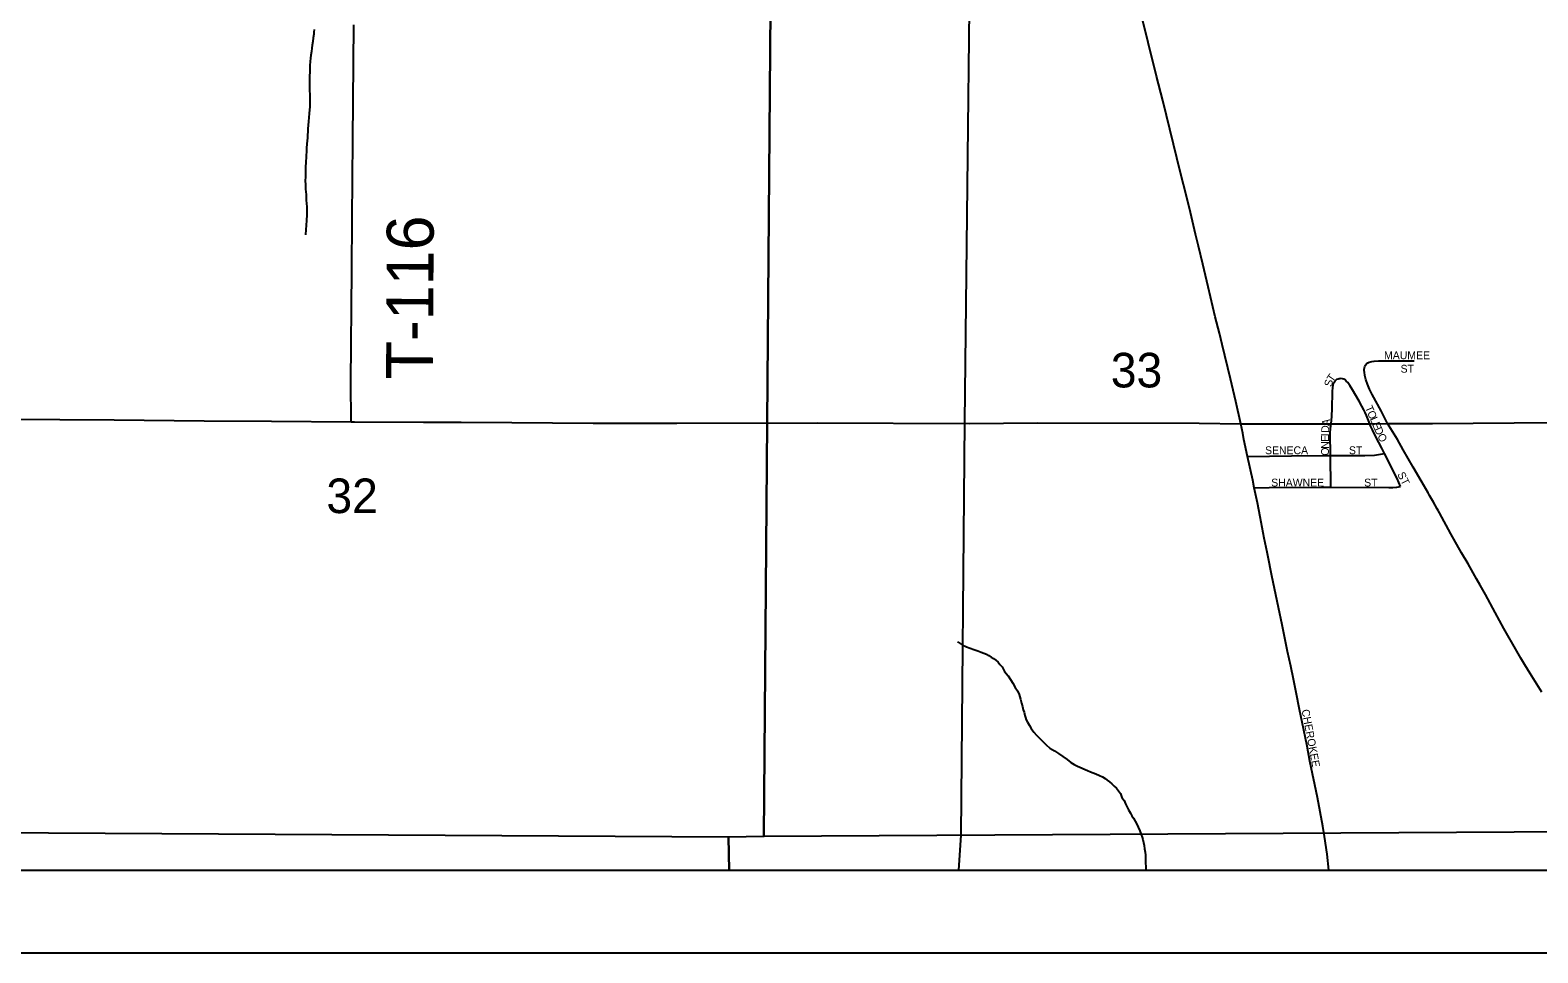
# Model space of a CAD drawing. Extents: x -17 to 88, y -5 to 22.
# Drawn here: x 3.825 to 5.65, y 14 to 15.117 of the extents above; entities that cross this region are included whole.
import ezdxf

# ---------------------------------------------------------------- set-up
doc = ezdxf.new("R2010")
doc.units = 0
for name, color, linetype in [('GM_X_City_Street', 7, 'Continuous'), ('GM_X_City_Street_Text', 7, 'Continuous'), ('GM_X_Corporation', 7, 'Continuous'), ('GM_X_Minor_River', 7, 'Continuous'), ('GM_X_Section', 7, 'Continuous'), ('GM_X_Section_Text', 7, 'Continuous'), ('GM_X_State_Route', 7, 'Continuous'), ('GM_X_Township', 7, 'Continuous'), ('GM_X_Township_Road', 7, 'Continuous'), ('GM_X_Township_Road_Text', 7, 'Continuous'), ('SH_Data', 7, 'Continuous')]:
    doc.layers.add(name, color=color, linetype=linetype)

msp = doc.modelspace()

# ---------------------------------------------------------------- linework, layer by layer
at = {"layer": 'GM_X_City_Street'}
for points in [[(5.2909, 14.6402), (5.285, 14.6673), (5.2783, 14.6945), (5.2683, 14.7362), (5.2649, 14.75), (5.26, 14.7699), (5.2515, 14.8062), (5.2449, 14.8334), (5.2397, 14.8551), (5.2362, 14.8696), (5.2298, 14.8962), (5.2252, 14.9156), (5.2179, 14.9439), (5.1963, 15.0314), (5.1889, 15.0609), (5.1788, 15.1019), (5.1663, 15.152)], [(5.4404, 14.7064), (5.4406, 14.708), (5.4411, 14.7098), (5.442, 14.7114), (5.4432, 14.7128), (5.4447, 14.7139), (5.4463, 14.7147), (5.4493, 14.7156), (5.4524, 14.7161), (5.4574, 14.7165), (5.4667, 14.7165), (5.491, 14.7163), (5.5009, 14.7165)], [(5.4002, 14.6401), (5.4011, 14.6493), (5.4015, 14.6593), (5.4019, 14.6786), (5.4023, 14.6849), (5.4026, 14.6868), (5.4032, 14.6894), (5.4041, 14.6912), (5.405, 14.6923), (5.406, 14.6932), (5.4072, 14.6942), (5.4086, 14.6948), (5.4101, 14.6951), (5.4113, 14.6952)], [(5.4471, 14.6402), (5.4429, 14.6505), (5.4414, 14.654), (5.4398, 14.6573), (5.4375, 14.6618), (5.4341, 14.6678), (5.4262, 14.6812), (5.4229, 14.6865), (5.4203, 14.6901), (5.4186, 14.692), (5.4172, 14.6933), (5.4154, 14.6944), (5.4139, 14.6949), (5.4113, 14.6952)], [(5.4683, 14.6407), (5.4644, 14.6486), (5.4607, 14.6559), (5.45, 14.6756), (5.4467, 14.6823), (5.4443, 14.6881), (5.4423, 14.694), (5.4411, 14.6989), (5.4405, 14.7026), (5.4404, 14.7044), (5.4404, 14.7064)], [(5.2989, 14.6007), (5.2947, 14.6212), (5.2932, 14.6291), (5.2909, 14.6402)], [(5.3994, 14.6018), (5.3992, 14.6289), (5.3996, 14.6345), (5.4002, 14.6401)], [(5.4647, 14.6045), (5.4614, 14.6107), (5.4543, 14.6244), (5.4503, 14.6328), (5.448, 14.6379), (5.4471, 14.6402)], [(5.6555, 14.3153), (5.6473, 14.3285), (5.6413, 14.338), (5.6347, 14.3485), (5.6299, 14.3565), (5.625, 14.3651), (5.6094, 14.3927), (5.5989, 14.4117), (5.587, 14.4336), (5.5805, 14.4449), (5.5763, 14.4525), (5.566, 14.4709), (5.5581, 14.4843), (5.5453, 14.5071), (5.5313, 14.5326), (5.5298, 14.5354), (5.5286, 14.5375), (5.524, 14.5456), (5.5193, 14.5536), (5.5175, 14.5567), (5.5091, 14.5711), (5.4995, 14.5878), (5.4876, 14.6089), (5.4805, 14.6213), (5.4683, 14.6407)], [(5.3994, 14.6018), (5.4223, 14.6019), (5.4409, 14.6019), (5.4527, 14.6025), (5.4576, 14.6033), (5.4647, 14.6045)], [(5.4844, 14.5644), (5.48, 14.574), (5.4758, 14.5825), (5.471, 14.5925), (5.4647, 14.6045)], [(5.2989, 14.6007), (5.3521, 14.6017), (5.3943, 14.6018), (5.3994, 14.6018)], [(5.3072, 14.5628), (5.3053, 14.5721), (5.2989, 14.6007)], [(5.3999, 14.5636), (5.3994, 14.6018)], [(5.3072, 14.5628), (5.3252, 14.563), (5.3884, 14.5636), (5.3999, 14.5636)], [(5.3973, 14.1), (5.3953, 14.1195), (5.3923, 14.141), (5.3902, 14.1533), (5.3836, 14.1881), (5.3746, 14.2319), (5.3711, 14.2502), (5.365, 14.2793), (5.3619, 14.2945), (5.3578, 14.3152), (5.3546, 14.3311), (5.3513, 14.3469), (5.3475, 14.3645), (5.3408, 14.3968), (5.3364, 14.4181), (5.3285, 14.4564), (5.3269, 14.4643), (5.3251, 14.4728), (5.3226, 14.485), (5.3192, 14.502), (5.3144, 14.5276), (5.3109, 14.5447), (5.3072, 14.5628)], [(5.3999, 14.5636), (5.47, 14.563), (5.4748, 14.5632), (5.4798, 14.5637), (5.4844, 14.5644)]]:
    msp.add_lwpolyline(points, dxfattribs=at)
at = {"layer": 'GM_X_Corporation'}
msp.add_line((4.9493, 14.1), (5.965, 14.1), dxfattribs=at)
msp.add_lwpolyline([(5.965, 14.1), (5.9489, 15.6444), (4.9691, 15.6482), (4.9655, 15.4635), (4.9562, 14.6428), (4.9518, 14.1423), (4.9493, 14.1)], dxfattribs=at)
at = {"layer": 'GM_X_Minor_River'}
for points in [[(4.1691, 15.1174), (4.1687, 15.1143), (4.1687, 15.1117), (4.1679, 15.1075), (4.1675, 15.1029), (4.1668, 15.0987), (4.1664, 15.0949), (4.166, 15.0908), (4.1652, 15.0866), (4.1648, 15.0828), (4.1644, 15.0786), (4.164, 15.074), (4.1637, 15.0698), (4.1637, 15.0656)], [(4.1637, 15.0656), (4.1636, 15.0618), (4.1636, 15.0478), (4.1636, 15.0436), (4.164, 15.039), (4.164, 15.0341), (4.164, 15.0291), (4.1639, 15.0238), (4.1636, 15.0204), (4.1632, 15.0158), (4.1628, 15.0108), (4.1624, 15.0063), (4.162, 15.0017), (4.1616, 14.9971), (4.1616, 14.9937), (4.1608, 14.9899), (4.1608, 14.9865), (4.1604, 14.9827), (4.16, 14.9793), (4.1597, 14.9739), (4.1597, 14.9694), (4.1593, 14.9656), (4.1593, 14.9618), (4.1589, 14.9587), (4.1589, 14.9557), (4.1585, 14.9519), (4.1585, 14.9488), (4.1585, 14.9458), (4.1585, 14.9427), (4.1584, 14.9393), (4.1581, 14.9344), (4.1584, 14.9298), (4.1584, 14.9248), (4.1588, 14.9206), (4.1592, 14.918), (4.1595, 14.9146), (4.1595, 14.9108), (4.1599, 14.9069), (4.1603, 14.9028), (4.1603, 14.8986), (4.1603, 14.8951), (4.1603, 14.8917), (4.1599, 14.8879), (4.1599, 14.8849), (4.1595, 14.8822), (4.1595, 14.8792), (4.1591, 14.8765), (4.1591, 14.8735), (4.1587, 14.8708), (4.1587, 14.8689)], [(4.9487, 14.3755), (4.9487, 14.3759), (4.9536, 14.3728), (4.9586, 14.3705), (4.9631, 14.3686), (4.9677, 14.3671), (4.9727, 14.3655), (4.9765, 14.364), (4.9799, 14.3625), (4.9829, 14.3613), (4.986, 14.3598), (4.9886, 14.3579), (4.9913, 14.3564), (4.9943, 14.3541), (4.997, 14.3518), (4.9993, 14.3491), (5.0019, 14.3461), (5.0046, 14.3403), (5.0091, 14.3354), (5.0122, 14.3308), (5.0148, 14.3262), (5.0179, 14.3213), (5.0205, 14.3171), (5.0224, 14.3125), (5.0243, 14.3072), (5.0254, 14.3022), (5.0266, 14.298), (5.0273, 14.2942), (5.0285, 14.2912), (5.0296, 14.2874), (5.0303, 14.2847), (5.0311, 14.282), (5.0326, 14.279), (5.0349, 14.2752), (5.0372, 14.2714), (5.0402, 14.2672), (5.0436, 14.2634), (5.0474, 14.2595), (5.0512, 14.2557), (5.0554, 14.2519), (5.0596, 14.2477), (5.0653, 14.2446), (5.0702, 14.2412), (5.0755, 14.2378), (5.0805, 14.234), (5.085, 14.2305), (5.0892, 14.2278), (5.093, 14.2259), (5.1052, 14.2206), (5.109, 14.219), (5.1155, 14.2167), (5.1197, 14.2148), (5.1235, 14.2129), (5.1265, 14.211), (5.1292, 14.2091), (5.1318, 14.2068), (5.1349, 14.2045), (5.1375, 14.2018), (5.1402, 14.1992), (5.1428, 14.1961), (5.1451, 14.1927), (5.147, 14.1881), (5.1497, 14.1843), (5.1512, 14.1805), (5.1531, 14.1763), (5.155, 14.1729), (5.1572, 14.1691), (5.1591, 14.166), (5.161, 14.163), (5.1629, 14.1595), (5.1648, 14.1557), (5.1667, 14.1519), (5.1686, 14.1477), (5.1701, 14.1431), (5.1713, 14.1401), (5.1724, 14.137), (5.1732, 14.1336), (5.1739, 14.1298), (5.1743, 14.126), (5.175, 14.1218), (5.1754, 14.1184), (5.1754, 14.1142), (5.1754, 14.1089), (5.1758, 14.1039), (5.1758, 14.1)]]:
    msp.add_lwpolyline(points, dxfattribs=at)
at = {"layer": 'GM_X_Section'}
for p, q in [((3.7093, 14.1), (4.6715, 14.1)), ((4.6715, 14.1), (5.691, 14.1))]:
    msp.add_line(p, q, dxfattribs=at)
for points in [[(3.7205, 15.1562), (4.7214, 15.1423), (4.7135, 14.1406), (4.6707, 14.1399), (3.71, 14.1455)], [(4.7214, 15.1423), (5.7166, 15.1482), (5.6916, 14.1463), (4.7135, 14.1406)]]:
    msp.add_lwpolyline(points, close=True, dxfattribs=at)
for points in [[(5.691, 14.1), (5.6916, 14.1463), (4.7135, 14.1406), (4.6707, 14.1399), (4.6715, 14.1)], [(4.6715, 14.1), (4.6707, 14.1399), (3.71, 14.1455), (3.7093, 14.1)]]:
    msp.add_lwpolyline(points, dxfattribs=at)
at = {"layer": 'GM_X_State_Route'}
for points in [[(3.7953, 14.6457), (3.9271, 14.645), (4.0358, 14.6439), (4.1173, 14.6434), (4.214, 14.6426), (4.218, 14.6426), (4.3013, 14.6424), (4.3472, 14.6421), (4.4082, 14.6417), (4.507, 14.6412), (4.5598, 14.6409), (4.6083, 14.6412), (4.7786, 14.6415), (4.962, 14.6408)], [(4.962, 14.6408), (5.0451, 14.6415), (5.2403, 14.641), (5.2909, 14.6402)], [(5.2909, 14.6402), (5.4002, 14.6401), (5.4471, 14.6402), (5.4683, 14.6407), (5.4703, 14.6407)], [(5.4703, 14.6407), (5.5231, 14.6406), (5.671, 14.6417), (5.7121, 14.6419), (5.7301, 14.642)]]:
    msp.add_lwpolyline(points, dxfattribs=at)
at = {"layer": 'GM_X_Township'}
msp.add_line((2.605, 14.1), (8.709, 14.1), dxfattribs=at)
at = {"layer": 'GM_X_Township_Road'}
msp.add_lwpolyline([(4.214, 14.6426), (4.2136, 14.691), (4.2148, 14.8259), (4.2152, 14.8887), (4.2159, 14.9838), (4.217, 15.123)], dxfattribs=at)
at = {"layer": 'SH_Data'}
for p, q in [((2.6, 14.1), (9.4, 14.1)), ((2.5, 14), (9.5, 14))]:
    msp.add_line(p, q, dxfattribs=at)

# ---------------------------------------------------------------- texts
at = {"layer": 'GM_X_City_Street_Text'}
for s, rotation, p in [('MAUMEE', 0, (5.4643, 14.7185)), ('ST', 0, (5.4843, 14.7022)), ('S', 76.2056, (5.4008, 14.6845)), ('T', 55.196, (5.402, 14.6901)), ('T', 293.2273, (5.441, 14.66)), ('A', 83.4727, (5.398, 14.6373)), ('O', 293.2441, (5.4436, 14.6538)), ('L', 293.2273, (5.4469, 14.6462)), ('E', 293.228, (5.4495, 14.64)), ('I', 89.8655, (5.3976, 14.6251)), ('E', 89.8634, (5.3976, 14.6184)), ('D', 87.4639, (5.3976, 14.6291)), ('D', 293.7025, (5.4522, 14.6338)), ('O', 297.1644, (5.4558, 14.6256)), ('SENECA', 0, (5.3202, 14.6035)), ('O', 89.8689, (5.3975, 14.6017)), ('N', 89.8633, (5.3976, 14.6101)), ('ST', 0, (5.4218, 14.6035)), ('SHAWNEE', 0, (5.3277, 14.5644)), ('ST', 0, (5.4402, 14.5644)), ('ST', 296.5651, (5.4801, 14.5792)), ('CHEROKEE', 280.7129, (5.3644, 14.2938))]:
    msp.add_text(s, height=0.00947, rotation=rotation, dxfattribs=at).set_placement(p)
at = {"layer": 'GM_X_Section_Text'}
for s, p in [('33', (5.1335, 14.6843)), ('32', (4.1839, 14.5322))]:
    msp.add_text(s, height=0.04186, rotation=0, dxfattribs=at).set_placement(p)
at = {"layer": 'GM_X_Township_Road_Text'}
msp.add_text('T-116', height=0.05682, rotation=89.7193, dxfattribs=at).set_placement((4.3129, 14.6938))

doc.saveas('drawing.dxf')
